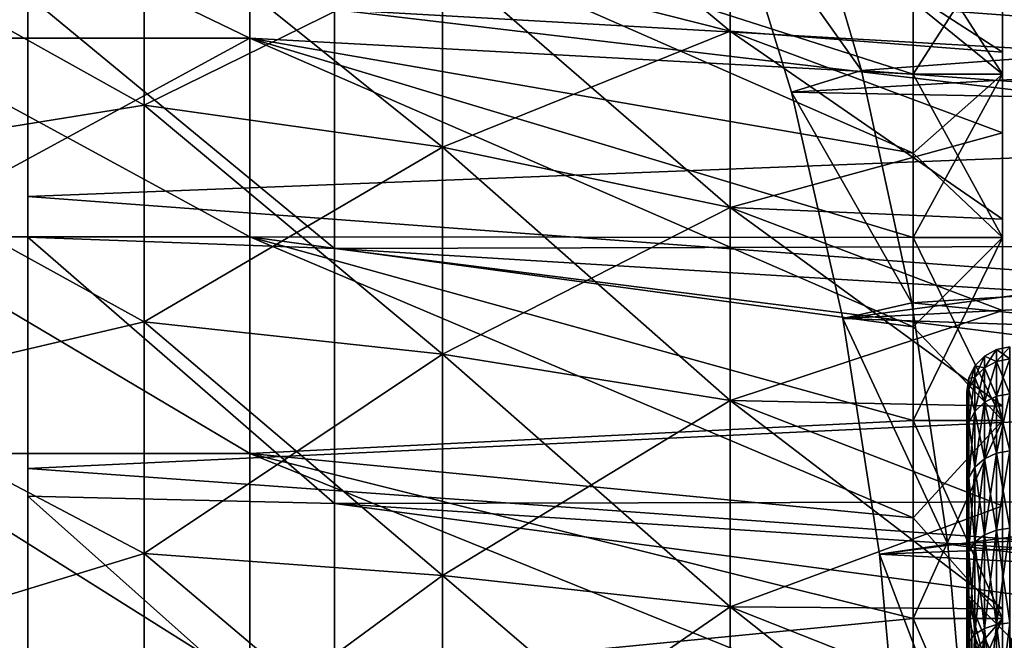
# Model space of a CAD drawing. Header units: millimetres. Extents: x -223 to 138, y -45 to 391.
# Tile 332 of 364: x 108.01 to 119.02, y 4.49 to 11.43. Entities that reach past the tile are written whole.
import ezdxf

# ---------------------------------------------------------------- set-up
doc = ezdxf.new("R2010")
doc.units = ezdxf.units.MM
doc.header["$LTSCALE"] = 65.185185
for name, color, linetype in [('224', 7, 'CONTINUOUS'), ('225', 7, 'CONTINUOUS'), ('226', 7, 'CONTINUOUS'), ('227', 7, 'CONTINUOUS'), ('228', 7, 'CONTINUOUS'), ('229', 7, 'CONTINUOUS'), ('230', 7, 'CONTINUOUS'), ('231', 7, 'CONTINUOUS'), ('232', 7, 'CONTINUOUS'), ('453', 7, 'CONTINUOUS'), ('455', 7, 'CONTINUOUS'), ('458', 7, 'CONTINUOUS'), ('459', 7, 'CONTINUOUS'), ('460', 7, 'CONTINUOUS'), ('461', 7, 'CONTINUOUS'), ('464', 7, 'CONTINUOUS'), ('470', 7, 'CONTINUOUS'), ('477', 7, 'CONTINUOUS'), ('479', 7, 'CONTINUOUS'), ('496', 7, 'CONTINUOUS'), ('497', 7, 'CONTINUOUS'), ('499', 7, 'CONTINUOUS'), ('500', 7, 'CONTINUOUS'), ('502', 7, 'CONTINUOUS')]:
    doc.layers.add(name, color=color, linetype=linetype)

msp = doc.modelspace()

# ---------------------------------------------------------------- linework, layer by layer
at = {"layer": '224', "color": 7, "linetype": 'CONTINUOUS', "true_color": 0xaaaaaa}
for points in [[(115.953, 13.04, 11.299), (112.739, 12.116, 13.982), (115.953, 11.299, 13.04), (115.953, 13.04, 11.299)], [(115.953, 13.04, 11.299), (115.953, 11.299, 13.04), (119, 11.066, 11.066), (115.953, 13.04, 11.299)], [(119, 11.9, 10.164), (115.953, 13.04, 11.299), (119, 11.066, 11.066), (119, 11.9, 10.164)], [(109.403, 12.685, 14.639), (106, 12.376, 15.519), (109.403, 10.472, 16.295), (109.403, 12.685, 14.639)], [(109.403, 12.685, 14.639), (109.403, 10.472, 16.295), (112.739, 12.116, 13.982), (109.403, 12.685, 14.639)], [(106, 12.376, 15.519), (106, 9.925, 17.191), (109.403, 10.472, 16.295), (106, 12.376, 15.519)], [(112.739, 12.116, 13.982), (109.403, 10.472, 16.295), (112.739, 10.002, 15.564), (112.739, 12.116, 13.982)], [(112.739, 12.116, 13.982), (112.739, 10.002, 15.564), (115.953, 11.299, 13.04), (112.739, 12.116, 13.982)], [(115.953, 11.299, 13.04), (112.739, 10.002, 15.564), (115.953, 9.329, 14.516), (115.953, 11.299, 13.04)], [(115.953, 11.299, 13.04), (115.953, 9.329, 14.516), (119, 10.164, 11.9), (115.953, 11.299, 13.04)], [(119, 11.066, 11.066), (115.953, 11.299, 13.04), (119, 10.164, 11.9), (119, 11.066, 11.066)], [(109.403, 10.472, 16.295), (106, 9.925, 17.191), (109.403, 8.047, 17.62), (109.403, 10.472, 16.295)], [(109.403, 10.472, 16.295), (109.403, 8.047, 17.62), (112.739, 10.002, 15.564), (109.403, 10.472, 16.295)], [(119, 10.164, 11.9), (115.953, 9.329, 14.516), (119, 9.199, 12.661), (119, 10.164, 11.9)], [(106, 9.925, 17.191), (106, 7.252, 18.478), (109.403, 8.047, 17.62), (106, 9.925, 17.191)], [(112.739, 10.002, 15.564), (109.403, 8.047, 17.62), (112.739, 7.686, 16.829), (112.739, 10.002, 15.564)], [(112.739, 10.002, 15.564), (112.739, 7.686, 16.829), (115.953, 9.329, 14.516), (112.739, 10.002, 15.564)], [(115.953, 9.329, 14.516), (112.739, 7.686, 16.829), (115.953, 7.168, 15.696), (115.953, 9.329, 14.516)], [(115.953, 9.329, 14.516), (115.953, 7.168, 15.696), (119, 8.177, 13.344), (115.953, 9.329, 14.516)], [(119, 9.199, 12.661), (115.953, 9.329, 14.516), (119, 8.177, 13.344), (119, 9.199, 12.661)], [(119, 8.177, 13.344), (115.953, 7.168, 15.696), (119, 7.105, 13.944), (119, 8.177, 13.344)], [(109.403, 8.047, 17.62), (106, 7.252, 18.478), (109.403, 5.457, 18.585), (109.403, 8.047, 17.62)], [(109.403, 8.047, 17.62), (109.403, 5.457, 18.585), (112.739, 7.686, 16.829), (109.403, 8.047, 17.62)], [(112.739, 7.686, 16.829), (109.403, 5.457, 18.585), (112.739, 5.212, 17.751), (112.739, 7.686, 16.829)], [(112.739, 7.686, 16.829), (112.739, 5.212, 17.751), (115.953, 7.168, 15.696), (112.739, 7.686, 16.829)], [(106, 7.252, 18.478), (106, 4.417, 19.352), (109.403, 5.457, 18.585), (106, 7.252, 18.478)], [(115.953, 7.168, 15.696), (112.739, 5.212, 17.751), (115.953, 4.861, 16.556), (115.953, 7.168, 15.696)], [(115.953, 7.168, 15.696), (115.953, 4.861, 16.556), (119, 5.989, 14.459), (115.953, 7.168, 15.696)], [(119, 7.105, 13.944), (115.953, 7.168, 15.696), (119, 5.989, 14.459), (119, 7.105, 13.944)], [(119, 5.989, 14.459), (115.953, 4.861, 16.556), (119, 4.836, 14.884), (119, 5.989, 14.459)], [(109.403, 5.457, 18.585), (106, 4.417, 19.352), (109.403, 2.757, 19.173), (109.403, 5.457, 18.585)], [(109.403, 5.457, 18.585), (109.403, 2.757, 19.173), (112.739, 5.212, 17.751), (109.403, 5.457, 18.585)], [(112.739, 5.212, 17.751), (109.403, 2.757, 19.173), (112.739, 2.633, 18.313), (112.739, 5.212, 17.751)], [(112.739, 5.212, 17.751), (112.739, 2.633, 18.313), (115.953, 4.861, 16.556), (112.739, 5.212, 17.751)], [(115.953, 4.861, 16.556), (112.739, 2.633, 18.313), (115.953, 2.456, 17.079), (115.953, 4.861, 16.556)], [(115.953, 4.861, 16.556), (115.953, 2.456, 17.079), (119, 3.654, 15.218), (115.953, 4.861, 16.556)], [(119, 4.836, 14.884), (115.953, 4.861, 16.556), (119, 3.654, 15.218), (119, 4.836, 14.884)]]:
    msp.add_3dface(points, dxfattribs=at)
at = {"layer": '225', "color": 7, "linetype": 'CONTINUOUS', "true_color": 0xaaaaaa}
for points in [[(119, 11.9, -10.164), (119, 12.661, -9.199), (119, 10.819, -10.819), (119, 11.9, -10.164)], [(119, 10.819, -10.819), (119, 12.661, -9.199), (119, 12.378, -8.993), (119, 10.819, -10.819)], [(119, 12.378, 8.993), (119, 11.9, 10.164), (119, 10.819, 10.819), (119, 12.378, 8.993)], [(119, 11.9, 10.164), (119, 11.066, 11.066), (119, 10.819, 10.819), (119, 11.9, 10.164)], [(119, 11.066, -11.066), (119, 11.9, -10.164), (119, 10.819, -10.819), (119, 11.066, -11.066)], [(119, 11.066, 11.066), (119, 10.164, 11.9), (119, 10.819, 10.819), (119, 11.066, 11.066)], [(119, 10.164, -11.9), (119, 11.066, -11.066), (119, 8.993, -12.378), (119, 10.164, -11.9)], [(119, 8.993, -12.378), (119, 11.066, -11.066), (119, 10.819, -10.819), (119, 8.993, -12.378)], [(119, 10.819, 10.819), (119, 10.164, 11.9), (119, 8.993, 12.378), (119, 10.819, 10.819)], [(119, 10.164, 11.9), (119, 9.199, 12.661), (119, 8.993, 12.378), (119, 10.164, 11.9)], [(119, 9.199, -12.661), (119, 10.164, -11.9), (119, 8.993, -12.378), (119, 9.199, -12.661)], [(119, 9.199, 12.661), (119, 8.177, 13.344), (119, 8.993, 12.378), (119, 9.199, 12.661)], [(119, 8.177, -13.344), (119, 9.199, -12.661), (119, 6.946, -13.632), (119, 8.177, -13.344)], [(119, 6.946, -13.632), (119, 9.199, -12.661), (119, 8.993, -12.378), (119, 6.946, -13.632)], [(119, 8.993, 12.378), (119, 8.177, 13.344), (119, 6.946, 13.632), (119, 8.993, 12.378)], [(119, 8.177, 13.344), (119, 7.105, 13.944), (119, 6.946, 13.632), (119, 8.177, 13.344)], [(119, 7.105, -13.944), (119, 8.177, -13.344), (119, 6.946, -13.632), (119, 7.105, -13.944)], [(119, 7.105, 13.944), (119, 5.989, 14.459), (119, 6.946, 13.632), (119, 7.105, 13.944)], [(119, 5.989, -14.459), (119, 7.105, -13.944), (119, 4.728, -14.551), (119, 5.989, -14.459)], [(119, 4.728, -14.551), (119, 7.105, -13.944), (119, 6.946, -13.632), (119, 4.728, -14.551)], [(119, 6.946, 13.632), (119, 5.989, 14.459), (119, 4.728, 14.551), (119, 6.946, 13.632)], [(119, 5.989, 14.459), (119, 4.836, 14.884), (119, 4.728, 14.551), (119, 5.989, 14.459)], [(119, 4.836, -14.884), (119, 5.989, -14.459), (119, 4.728, -14.551), (119, 4.836, -14.884)], [(119, 4.836, 14.884), (119, 3.654, 15.218), (119, 2.393, 15.112), (119, 4.836, 14.884)], [(119, 4.728, 14.551), (119, 4.836, 14.884), (119, 2.393, 15.112), (119, 4.728, 14.551)], [(119, 3.654, -15.218), (119, 4.836, -14.884), (119, 2.393, -15.112), (119, 3.654, -15.218)], [(119, 2.393, -15.112), (119, 4.836, -14.884), (119, 4.728, -14.551), (119, 2.393, -15.112)]]:
    msp.add_3dface(points, dxfattribs=at)
at = {"layer": '226', "color": 7, "linetype": 'CONTINUOUS', "true_color": 0xaaaaaa}
for points in [[(119, 12.378, 8.993), (119, 10.819, 10.819), (118, 12.378, 8.993), (119, 12.378, 8.993)], [(118, 12.378, 8.993), (119, 10.819, 10.819), (118, 11.634, 9.936), (118, 12.378, 8.993)], [(118, 11.634, 9.936), (119, 10.819, 10.819), (118, 10.819, 10.819), (118, 11.634, 9.936)], [(119, 10.819, 10.819), (119, 8.993, 12.378), (118, 10.819, 10.819), (119, 10.819, 10.819)], [(118, 10.819, 10.819), (119, 8.993, 12.378), (118, 9.937, 11.634), (118, 10.819, 10.819)], [(118, 9.937, 11.634), (119, 8.993, 12.378), (118, 8.993, 12.378), (118, 9.937, 11.634)], [(119, 8.993, 12.378), (119, 6.946, 13.632), (118, 8.993, 12.378), (119, 8.993, 12.378)], [(118, 8.993, 12.378), (119, 6.946, 13.632), (118, 7.994, 13.045), (118, 8.993, 12.378)], [(118, 7.994, 13.045), (119, 6.946, 13.632), (118, 6.946, 13.632), (118, 7.994, 13.045)], [(119, 6.946, 13.632), (119, 4.728, 14.551), (118, 6.946, 13.632), (119, 6.946, 13.632)], [(118, 6.946, 13.632), (119, 4.728, 14.551), (118, 5.855, 14.135), (118, 6.946, 13.632)], [(118, 5.855, 14.135), (119, 4.728, 14.551), (118, 4.728, 14.551), (118, 5.855, 14.135)], [(119, 4.728, 14.551), (119, 2.393, 15.112), (118, 4.728, 14.551), (119, 4.728, 14.551)], [(118, 4.728, 14.551), (119, 2.393, 15.112), (118, 3.572, 14.877), (118, 4.728, 14.551)]]:
    msp.add_3dface(points, dxfattribs=at)
at = {"layer": '227', "color": 7, "linetype": 'CONTINUOUS', "true_color": 0xaaaaaa}
for points in [[(118, 11.634, 9.936), (118, 10.819, 10.819), (110.582, 13.195, 12.243), (118, 11.634, 9.936)], [(118, 10.819, 10.819), (118, 9.937, 11.634), (110.582, 13.195, 12.243), (118, 10.819, 10.819)], [(110.582, 13.195, 12.243), (118, 9.937, 11.634), (110.582, 11.223, 14.073), (110.582, 13.195, 12.243)], [(118, 9.937, 11.634), (118, 8.993, 12.378), (110.582, 11.223, 14.073), (118, 9.937, 11.634)], [(118, 8.993, 12.378), (118, 7.994, 13.045), (110.582, 11.223, 14.073), (118, 8.993, 12.378)], [(110.582, 11.223, 14.073), (118, 7.994, 13.045), (110.582, 9, 15.588), (110.582, 11.223, 14.073)], [(118, 7.994, 13.045), (118, 6.946, 13.632), (110.582, 9, 15.588), (118, 7.994, 13.045)], [(118, 6.946, 13.632), (118, 5.855, 14.135), (110.582, 9, 15.588), (118, 6.946, 13.632)], [(110.582, 9, 15.588), (118, 5.855, 14.135), (110.582, 6.576, 16.756), (110.582, 9, 15.588)], [(118, 5.855, 14.135), (118, 4.728, 14.551), (110.582, 6.576, 16.756), (118, 5.855, 14.135)], [(118, 4.728, 14.551), (118, 3.572, 14.877), (110.582, 6.576, 16.756), (118, 4.728, 14.551)], [(110.582, 6.576, 16.756), (118, 3.572, 14.877), (110.582, 4.005, 17.549), (110.582, 6.576, 16.756)]]:
    msp.add_3dface(points, dxfattribs=at)
at = {"layer": '228', "color": 7, "linetype": 'CONTINUOUS', "true_color": 0xaaaaaa}
for points in [[(110.582, 13.195, 12.243), (110.582, 11.223, 14.073), (106.5, 13.195, 12.243), (110.582, 13.195, 12.243)], [(106.5, 13.195, 12.243), (110.582, 11.223, 14.073), (106.5, 11.223, 14.073), (106.5, 13.195, 12.243)], [(110.582, 11.223, 14.073), (110.582, 9, 15.588), (106.5, 11.223, 14.073), (110.582, 11.223, 14.073)], [(106.5, 11.223, 14.073), (110.582, 9, 15.588), (106.5, 9, 15.589), (106.5, 11.223, 14.073)], [(110.582, 9, 15.588), (110.582, 6.576, 16.756), (106.5, 9, 15.589), (110.582, 9, 15.588)], [(106.5, 9, 15.589), (110.582, 6.576, 16.756), (106.5, 6.576, 16.756), (106.5, 9, 15.589)], [(110.582, 6.576, 16.756), (110.582, 4.005, 17.549), (106.5, 6.576, 16.756), (110.582, 6.576, 16.756)], [(106.5, 6.576, 16.756), (110.582, 4.005, 17.549), (106.5, 4.005, 17.549), (106.5, 6.576, 16.756)]]:
    msp.add_3dface(points, dxfattribs=at)
at = {"layer": '229', "color": 7, "linetype": 'CONTINUOUS', "true_color": 0xaaaaaa}
for points in [[(112.739, 12.116, -13.982), (112.739, 13.982, -12.116), (115.953, 11.299, -13.04), (112.739, 12.116, -13.982)], [(115.953, 11.299, -13.04), (112.739, 13.982, -12.116), (115.953, 13.04, -11.299), (115.953, 11.299, -13.04)], [(119, 11.9, -10.164), (119, 11.066, -11.066), (115.953, 13.04, -11.299), (119, 11.9, -10.164)], [(119, 11.066, -11.066), (115.953, 11.299, -13.04), (115.953, 13.04, -11.299), (119, 11.066, -11.066)], [(109.403, 10.472, -16.295), (106, 12.376, -15.519), (109.403, 12.685, -14.639), (109.403, 10.472, -16.295)], [(109.403, 10.472, -16.295), (109.403, 12.685, -14.639), (112.739, 10.002, -15.564), (109.403, 10.472, -16.295)], [(112.739, 10.002, -15.564), (109.403, 12.685, -14.639), (112.739, 12.116, -13.982), (112.739, 10.002, -15.564)], [(106, 9.925, -17.191), (106, 12.376, -15.519), (109.403, 10.472, -16.295), (106, 9.925, -17.191)], [(112.739, 10.002, -15.564), (112.739, 12.116, -13.982), (115.953, 9.329, -14.516), (112.739, 10.002, -15.564)], [(115.953, 9.329, -14.516), (112.739, 12.116, -13.982), (115.953, 11.299, -13.04), (115.953, 9.329, -14.516)], [(119, 11.066, -11.066), (119, 10.164, -11.9), (115.953, 11.299, -13.04), (119, 11.066, -11.066)], [(119, 10.164, -11.9), (119, 9.199, -12.661), (115.953, 11.299, -13.04), (119, 10.164, -11.9)], [(119, 9.199, -12.661), (115.953, 9.329, -14.516), (115.953, 11.299, -13.04), (119, 9.199, -12.661)], [(109.403, 8.047, -17.62), (106, 9.925, -17.191), (109.403, 10.472, -16.295), (109.403, 8.047, -17.62)], [(109.403, 8.047, -17.62), (109.403, 10.472, -16.295), (112.739, 7.686, -16.829), (109.403, 8.047, -17.62)], [(112.739, 7.686, -16.829), (109.403, 10.472, -16.295), (112.739, 10.002, -15.564), (112.739, 7.686, -16.829)], [(106, 7.252, -18.478), (106, 9.925, -17.191), (109.403, 8.047, -17.62), (106, 7.252, -18.478)], [(112.739, 7.686, -16.829), (112.739, 10.002, -15.564), (115.953, 7.168, -15.696), (112.739, 7.686, -16.829)], [(115.953, 7.168, -15.696), (112.739, 10.002, -15.564), (115.953, 9.329, -14.516), (115.953, 7.168, -15.696)], [(119, 9.199, -12.661), (119, 8.177, -13.344), (115.953, 9.329, -14.516), (119, 9.199, -12.661)], [(119, 8.177, -13.344), (119, 7.105, -13.944), (115.953, 9.329, -14.516), (119, 8.177, -13.344)], [(119, 7.105, -13.944), (115.953, 7.168, -15.696), (115.953, 9.329, -14.516), (119, 7.105, -13.944)], [(109.403, 5.457, -18.585), (106, 7.252, -18.478), (109.403, 8.047, -17.62), (109.403, 5.457, -18.585)], [(109.403, 5.457, -18.585), (109.403, 8.047, -17.62), (112.739, 5.212, -17.751), (109.403, 5.457, -18.585)], [(112.739, 5.212, -17.751), (109.403, 8.047, -17.62), (112.739, 7.686, -16.829), (112.739, 5.212, -17.751)], [(112.739, 5.212, -17.751), (112.739, 7.686, -16.829), (115.953, 4.861, -16.556), (112.739, 5.212, -17.751)], [(115.953, 4.861, -16.556), (112.739, 7.686, -16.829), (115.953, 7.168, -15.696), (115.953, 4.861, -16.556)], [(106, 4.417, -19.352), (106, 7.252, -18.478), (109.403, 5.457, -18.585), (106, 4.417, -19.352)], [(119, 7.105, -13.944), (119, 5.989, -14.459), (115.953, 7.168, -15.696), (119, 7.105, -13.944)], [(119, 5.989, -14.459), (119, 4.836, -14.884), (115.953, 7.168, -15.696), (119, 5.989, -14.459)], [(119, 4.836, -14.884), (115.953, 4.861, -16.556), (115.953, 7.168, -15.696), (119, 4.836, -14.884)], [(109.403, 2.757, -19.173), (106, 4.417, -19.352), (109.403, 5.457, -18.585), (109.403, 2.757, -19.173)], [(109.403, 2.757, -19.173), (109.403, 5.457, -18.585), (112.739, 2.633, -18.313), (109.403, 2.757, -19.173)], [(112.739, 2.633, -18.313), (109.403, 5.457, -18.585), (112.739, 5.212, -17.751), (112.739, 2.633, -18.313)], [(112.739, 2.633, -18.313), (112.739, 5.212, -17.751), (115.953, 2.456, -17.079), (112.739, 2.633, -18.313)], [(115.953, 2.456, -17.079), (112.739, 5.212, -17.751), (115.953, 4.861, -16.556), (115.953, 2.456, -17.079)], [(119, 4.836, -14.884), (119, 3.654, -15.218), (115.953, 4.861, -16.556), (119, 4.836, -14.884)], [(119, 3.654, -15.218), (119, 2.448, -15.457), (115.953, 4.861, -16.556), (119, 3.654, -15.218)], [(119, 2.448, -15.457), (115.953, 2.456, -17.079), (115.953, 4.861, -16.556), (119, 2.448, -15.457)]]:
    msp.add_3dface(points, dxfattribs=at)
at = {"layer": '230', "color": 7, "linetype": 'CONTINUOUS', "true_color": 0xaaaaaa}
for points in [[(119, 10.819, -10.819), (119, 12.378, -8.993), (118, 10.819, -10.819), (119, 10.819, -10.819)], [(118, 10.819, -10.819), (119, 12.378, -8.993), (118, 11.634, -9.936), (118, 10.819, -10.819)], [(119, 8.993, -12.378), (119, 10.819, -10.819), (118, 8.993, -12.378), (119, 8.993, -12.378)], [(118, 8.993, -12.378), (119, 10.819, -10.819), (118, 9.937, -11.634), (118, 8.993, -12.378)], [(118, 9.937, -11.634), (119, 10.819, -10.819), (118, 10.819, -10.819), (118, 9.937, -11.634)], [(119, 6.946, -13.632), (119, 8.993, -12.378), (118, 6.946, -13.632), (119, 6.946, -13.632)], [(118, 6.946, -13.632), (119, 8.993, -12.378), (118, 7.994, -13.045), (118, 6.946, -13.632)], [(118, 7.994, -13.045), (119, 8.993, -12.378), (118, 8.993, -12.378), (118, 7.994, -13.045)], [(119, 4.728, -14.551), (119, 6.946, -13.632), (118, 4.728, -14.551), (119, 4.728, -14.551)], [(118, 4.728, -14.551), (119, 6.946, -13.632), (118, 5.855, -14.135), (118, 4.728, -14.551)], [(118, 5.855, -14.135), (119, 6.946, -13.632), (118, 6.946, -13.632), (118, 5.855, -14.135)], [(119, 2.393, -15.112), (119, 4.728, -14.551), (118, 2.393, -15.112), (119, 2.393, -15.112)], [(118, 2.393, -15.112), (119, 4.728, -14.551), (118, 3.572, -14.877), (118, 2.393, -15.112)], [(118, 3.572, -14.877), (119, 4.728, -14.551), (118, 4.728, -14.551), (118, 3.572, -14.877)]]:
    msp.add_3dface(points, dxfattribs=at)
at = {"layer": '231', "color": 7, "linetype": 'CONTINUOUS', "true_color": 0xaaaaaa}
for points in [[(118, 10.819, -10.819), (118, 11.634, -9.936), (110.582, 13.195, -12.243), (118, 10.819, -10.819)], [(110.582, 11.223, -14.073), (118, 10.819, -10.819), (110.582, 13.195, -12.243), (110.582, 11.223, -14.073)], [(118, 8.993, -12.378), (118, 9.937, -11.634), (110.582, 11.223, -14.073), (118, 8.993, -12.378)], [(110.582, 9, -15.588), (118, 8.993, -12.378), (110.582, 11.223, -14.073), (110.582, 9, -15.588)], [(118, 9.937, -11.634), (118, 10.819, -10.819), (110.582, 11.223, -14.073), (118, 9.937, -11.634)], [(118, 6.946, -13.632), (118, 7.994, -13.045), (110.582, 9, -15.588), (118, 6.946, -13.632)], [(110.582, 6.576, -16.756), (118, 6.946, -13.632), (110.582, 9, -15.588), (110.582, 6.576, -16.756)], [(118, 7.994, -13.045), (118, 8.993, -12.378), (110.582, 9, -15.588), (118, 7.994, -13.045)], [(118, 5.855, -14.135), (118, 6.946, -13.632), (110.582, 6.576, -16.756), (118, 5.855, -14.135)], [(118, 4.728, -14.551), (118, 5.855, -14.135), (110.582, 6.576, -16.756), (118, 4.728, -14.551)], [(110.582, 4.005, -17.549), (118, 4.728, -14.551), (110.582, 6.576, -16.756), (110.582, 4.005, -17.549)], [(118, 3.572, -14.877), (118, 4.728, -14.551), (110.582, 4.005, -17.549), (118, 3.572, -14.877)]]:
    msp.add_3dface(points, dxfattribs=at)
at = {"layer": '232', "color": 7, "linetype": 'CONTINUOUS', "true_color": 0xaaaaaa}
for points in [[(110.582, 11.223, -14.073), (110.582, 13.195, -12.243), (106.5, 11.223, -14.073), (110.582, 11.223, -14.073)], [(106.5, 11.223, -14.073), (110.582, 13.195, -12.243), (106.5, 13.195, -12.243), (106.5, 11.223, -14.073)], [(110.582, 9, -15.588), (110.582, 11.223, -14.073), (106.5, 9, -15.589), (110.582, 9, -15.588)], [(106.5, 9, -15.589), (110.582, 11.223, -14.073), (106.5, 11.223, -14.073), (106.5, 9, -15.589)], [(110.582, 6.576, -16.756), (110.582, 9, -15.588), (106.5, 9, -15.589), (110.582, 6.576, -16.756)], [(106.5, 6.576, -16.756), (110.582, 6.576, -16.756), (106.5, 9, -15.589), (106.5, 6.576, -16.756)], [(110.582, 4.005, -17.549), (110.582, 6.576, -16.756), (106.5, 6.576, -16.756), (110.582, 4.005, -17.549)], [(106.5, 4.005, -17.549), (110.582, 4.005, -17.549), (106.5, 6.576, -16.756), (106.5, 4.005, -17.549)]]:
    msp.add_3dface(points, dxfattribs=at)
at = {"layer": '453', "color": 7, "linetype": 'CONTINUOUS', "true_color": 0xaaaaaa}
for points in [[(133.1, 10.429, 20.219), (133.1, 13.075, 18.617), (108.1, 12.3, 19.139), (133.1, 10.429, 20.219)], [(108.1, 9.451, 20.694), (133.1, 10.429, 20.219), (108.1, 12.3, 19.139), (108.1, 9.451, 20.694)], [(133.1, 7.59, 21.447), (133.1, 10.429, 20.219), (108.1, 9.451, 20.694), (133.1, 7.59, 21.447)], [(108.1, 6.409, 21.828), (133.1, 7.59, 21.447), (108.1, 9.451, 20.694), (108.1, 6.409, 21.828)], [(133.1, 4.611, 22.278), (133.1, 7.59, 21.447), (108.1, 6.409, 21.828), (133.1, 4.611, 22.278)], [(108.1, 3.238, 22.518), (133.1, 4.611, 22.278), (108.1, 6.409, 21.828), (108.1, 3.238, 22.518)], [(133.1, 1.546, 22.697), (133.1, 4.611, 22.278), (108.1, 3.238, 22.518), (133.1, 1.546, 22.697)]]:
    msp.add_3dface(points, dxfattribs=at)
at = {"layer": '455', "color": 7, "linetype": 'CONTINUOUS', "true_color": 0xaaaaaa}
for points in [[(118.6, 7.145, 1.325), (118.6, 7.267, 0), (118.6, 5, 5), (118.6, 7.145, 1.325)], [(118.6, 7.267, 0), (118.6, 7.145, -1.325), (118.6, 5, 5), (118.6, 7.267, 0)], [(118.6, 6.993, 1.978), (118.6, 7.145, 1.325), (118.6, 5, 5), (118.6, 6.993, 1.978)], [(118.6, 7.145, -1.325), (118.6, 6.993, -1.978), (118.6, 5, 5), (118.6, 7.145, -1.325)], [(118.6, 6.78, 2.617), (118.6, 6.993, 1.978), (118.6, 5, 5), (118.6, 6.78, 2.617)], [(118.6, 6.993, -1.978), (118.6, 6.78, -2.617), (118.6, 5, 5), (118.6, 6.993, -1.978)], [(118.6, 6.509, 3.232), (118.6, 6.78, 2.617), (118.6, 5, 5), (118.6, 6.509, 3.232)], [(118.6, 6.78, -2.617), (118.6, 6.509, -3.232), (118.6, 5, 5), (118.6, 6.78, -2.617)], [(118.6, 6.183, 3.819), (118.6, 6.509, 3.232), (118.6, 5, 5), (118.6, 6.183, 3.819)], [(118.6, 6.509, -3.232), (118.6, 6.183, -3.819), (118.6, 5, 5), (118.6, 6.509, -3.232)], [(118.6, 5.375, 4.891), (118.6, 6.183, 3.819), (118.6, 5, 5), (118.6, 5.375, 4.891)], [(118.6, 6.183, -3.819), (118.6, 5.375, -4.891), (118.6, 5, -4.5), (118.6, 6.183, -3.819)], [(118.6, 5, 5), (118.6, 6.183, -3.819), (118.6, 5, -4.5), (118.6, 5, 5)], [(118.6, 4.9, 5.367), (118.6, 5.375, 4.891), (118.6, 5, 5), (118.6, 4.9, 5.367)], [(118.6, 5.375, -4.891), (118.6, 4.9, -5.367), (118.6, 5, -5), (118.6, 5.375, -4.891)], [(118.6, 5, -4.5), (118.6, 5.375, -4.891), (118.6, 5, -5), (118.6, 5, -4.5)], [(118.6, -4.9, 5.367), (118.6, 4.9, 5.367), (118.6, 5, 5), (118.6, -4.9, 5.367)], [(118.6, -5, 5), (118.6, -4.9, 5.367), (118.6, 5, 5), (118.6, -5, 5)], [(118.6, 5, -5), (118.6, 4.9, -5.367), (118.6, -5, -5), (118.6, 5, -5)], [(118.6, 4.383, 5.796), (118.6, 4.9, 5.367), (118.6, -4.383, 5.796), (118.6, 4.383, 5.796)], [(118.6, -4.383, 5.796), (118.6, 4.9, 5.367), (118.6, -4.9, 5.367), (118.6, -4.383, 5.796)], [(118.6, 4.383, -5.796), (118.6, -4.9, -5.367), (118.6, 4.9, -5.367), (118.6, 4.383, -5.796)], [(118.6, 4.9, -5.367), (118.6, -4.9, -5.367), (118.6, -5, -5), (118.6, 4.9, -5.367)]]:
    msp.add_3dface(points, dxfattribs=at)
at = {"layer": '458', "color": 7, "linetype": 'CONTINUOUS', "true_color": 0xaaaaaa}
for points in [[(133.617, 11.592, 17.003), (133.617, 10.289, 17.822), (111.529, 11.543, 17.961), (133.617, 11.592, 17.003)], [(133.617, 10.289, 17.822), (133.617, 8.929, 18.541), (111.529, 11.543, 17.961), (133.617, 10.289, 17.822)], [(111.529, 11.543, 17.961), (133.617, 8.929, 18.541), (111.529, 8.869, 19.421), (111.529, 11.543, 17.961)], [(133.617, 8.929, 18.541), (133.617, 7.518, 19.156), (111.529, 8.869, 19.421), (133.617, 8.929, 18.541)], [(133.617, 7.518, 19.156), (133.617, 6.066, 19.664), (111.529, 8.869, 19.421), (133.617, 7.518, 19.156)], [(111.529, 8.869, 19.421), (133.617, 6.066, 19.664), (111.529, 6.015, 20.485), (111.529, 8.869, 19.421)], [(133.617, 6.066, 19.664), (133.617, 4.579, 20.063), (111.529, 6.015, 20.485), (133.617, 6.066, 19.664)], [(133.617, 4.579, 20.063), (133.617, 3.067, 20.349), (111.529, 6.015, 20.485), (133.617, 4.579, 20.063)], [(111.529, 6.015, 20.485), (133.617, 3.067, 20.349), (111.529, 3.038, 21.133), (111.529, 6.015, 20.485)]]:
    msp.add_3dface(points, dxfattribs=at)
at = {"layer": '459', "color": 7, "linetype": 'CONTINUOUS', "true_color": 0xaaaaaa}
for points in [[(111.529, 11.543, 17.961), (111.529, 8.869, 19.421), (108.1, 11.705, 18.213), (111.529, 11.543, 17.961)], [(108.1, 11.705, 18.213), (111.529, 8.869, 19.421), (108.1, 8.994, 19.694), (108.1, 11.705, 18.213)], [(111.529, 8.869, 19.421), (111.529, 6.015, 20.485), (108.1, 8.994, 19.694), (111.529, 8.869, 19.421)], [(108.1, 8.994, 19.694), (111.529, 6.015, 20.485), (108.1, 6.099, 20.773), (108.1, 8.994, 19.694)], [(111.529, 6.015, 20.485), (111.529, 3.038, 21.133), (108.1, 6.099, 20.773), (111.529, 6.015, 20.485)], [(108.1, 6.099, 20.773), (111.529, 3.038, 21.133), (108.1, 3.081, 21.43), (108.1, 6.099, 20.773)]]:
    msp.add_3dface(points, dxfattribs=at)
at = {"layer": '460', "color": 7, "linetype": 'CONTINUOUS', "true_color": 0xaaaaaa}
for points in [[(108.1, 9.451, 20.694), (108.1, 12.3, 19.139), (108.1, 11.705, 18.213), (108.1, 9.451, 20.694)], [(108.1, 9.451, 20.694), (108.1, 11.705, 18.213), (108.1, 8.994, 19.694), (108.1, 9.451, 20.694)], [(108.1, 6.409, 21.828), (108.1, 9.451, 20.694), (108.1, 8.994, 19.694), (108.1, 6.409, 21.828)], [(108.1, 6.409, 21.828), (108.1, 8.994, 19.694), (108.1, 6.099, 20.773), (108.1, 6.409, 21.828)], [(108.1, 3.238, 22.518), (108.1, 6.409, 21.828), (108.1, 6.099, 20.773), (108.1, 3.238, 22.518)], [(108.1, 3.238, 22.518), (108.1, 6.099, 20.773), (108.1, 3.081, 21.43), (108.1, 3.238, 22.518)]]:
    msp.add_3dface(points, dxfattribs=at)
at = {"layer": '461', "color": 7, "linetype": 'CONTINUOUS', "true_color": 0xaaaaaa}
for points in [[(117.422, 10.861, -19.99), (116.7, 13.319, -18.443), (136.622, 12.3, -19.139), (117.422, 10.861, -19.99)], [(136.622, 9.451, -20.694), (117.422, 10.861, -19.99), (136.622, 12.3, -19.139), (136.622, 9.451, -20.694)], [(117.984, 8.262, -21.197), (117.422, 10.861, -19.99), (136.622, 9.451, -20.694), (117.984, 8.262, -21.197)], [(136.622, 6.409, -21.828), (117.984, 8.262, -21.197), (136.622, 9.451, -20.694), (136.622, 6.409, -21.828)], [(118.387, 5.562, -22.06), (117.984, 8.262, -21.197), (136.622, 6.409, -21.828), (118.387, 5.562, -22.06)], [(136.622, 3.238, -22.518), (118.387, 5.562, -22.06), (136.622, 6.409, -21.828), (136.622, 3.238, -22.518)], [(118.628, 2.797, -22.577), (118.387, 5.562, -22.06), (136.622, 3.238, -22.518), (118.628, 2.797, -22.577)]]:
    msp.add_3dface(points, dxfattribs=at)
at = {"layer": '464', "color": 7, "linetype": 'CONTINUOUS', "true_color": 0xaaaaaa}
for points in [[(116.641, 10.619, -18.316), (133.617, 11.592, -17.003), (115.907, 13, -16.743), (116.641, 10.619, -18.316)], [(133.617, 10.289, -17.822), (133.617, 11.592, -17.003), (116.641, 10.619, -18.316), (133.617, 10.289, -17.822)], [(117.214, 8.087, -19.544), (133.617, 10.289, -17.822), (116.641, 10.619, -18.316), (117.214, 8.087, -19.544)], [(133.617, 8.929, -18.541), (133.617, 10.289, -17.822), (117.214, 8.087, -19.544), (133.617, 8.929, -18.541)], [(133.617, 7.518, -19.156), (133.617, 8.929, -18.541), (117.214, 8.087, -19.544), (133.617, 7.518, -19.156)], [(117.623, 5.449, -20.423), (133.617, 7.518, -19.156), (117.214, 8.087, -19.544), (117.623, 5.449, -20.423)], [(133.617, 6.066, -19.664), (133.617, 7.518, -19.156), (117.623, 5.449, -20.423), (133.617, 6.066, -19.664)], [(133.617, 4.579, -20.063), (133.617, 6.066, -19.664), (117.623, 5.449, -20.423), (133.617, 4.579, -20.063)], [(117.869, 2.741, -20.95), (133.617, 4.579, -20.063), (117.623, 5.449, -20.423), (117.869, 2.741, -20.95)], [(133.617, 3.067, -20.349), (133.617, 4.579, -20.063), (117.869, 2.741, -20.95), (133.617, 3.067, -20.349)]]:
    msp.add_3dface(points, dxfattribs=at)
at = {"layer": '470', "color": 7, "linetype": 'CONTINUOUS', "true_color": 0xaaaaaa}
for points in [[(116.7, 13.319, -18.443), (117.422, 10.861, -19.99), (115.907, 13, -16.743), (116.7, 13.319, -18.443)], [(117.422, 10.861, -19.99), (116.641, 10.619, -18.316), (115.907, 13, -16.743), (117.422, 10.861, -19.99)], [(117.422, 10.861, -19.99), (117.984, 8.262, -21.197), (116.641, 10.619, -18.316), (117.422, 10.861, -19.99)], [(117.984, 8.262, -21.197), (117.214, 8.087, -19.544), (116.641, 10.619, -18.316), (117.984, 8.262, -21.197)], [(117.984, 8.262, -21.197), (118.387, 5.562, -22.06), (117.214, 8.087, -19.544), (117.984, 8.262, -21.197)], [(118.387, 5.562, -22.06), (117.623, 5.449, -20.423), (117.214, 8.087, -19.544), (118.387, 5.562, -22.06)], [(118.387, 5.562, -22.06), (118.628, 2.797, -22.577), (117.623, 5.449, -20.423), (118.387, 5.562, -22.06)], [(118.628, 2.797, -22.577), (117.869, 2.741, -20.95), (117.623, 5.449, -20.423), (118.628, 2.797, -22.577)]]:
    msp.add_3dface(points, dxfattribs=at)
at = {"layer": '477', "color": 7, "linetype": 'CONTINUOUS', "true_color": 0xaaaaaa}
for points in [[(119.1, 4.5, -4.5), (118.6, 5, -4.5), (119.039, 3.939, -4.5), (119.1, 4.5, -4.5)], [(119.039, 3.939, -4.5), (118.6, 5, -4.5), (118.801, 4.25, -4.5), (119.039, 3.939, -4.5)], [(118.801, 4.25, -4.5), (118.6, 5, -4.5), (118.651, 4.612, -4.5), (118.801, 4.25, -4.5)]]:
    msp.add_3dface(points, dxfattribs=at)
at = {"layer": '479', "color": 7, "linetype": 'CONTINUOUS', "true_color": 0xaaaaaa}
for points in [[(118.6, 5, -5), (118.6, -5, -5), (118.651, -4.612, -5), (118.6, 5, -5)], [(118.651, 4.612, -5), (118.6, 5, -5), (118.651, -4.612, -5), (118.651, 4.612, -5)], [(118.801, 4.25, -5), (118.651, 4.612, -5), (118.801, -4.25, -5), (118.801, 4.25, -5)], [(118.801, -4.25, -5), (118.651, 4.612, -5), (118.651, -4.612, -5), (118.801, -4.25, -5)]]:
    msp.add_3dface(points, dxfattribs=at)
at = {"layer": '496', "color": 7, "linetype": 'CONTINUOUS', "true_color": 0xaaaaaa}
for points in [[(118.932, 7.738, 0), (118.932, 7.606, -1.422), (118.798, 7.665, 0), (118.932, 7.738, 0)], [(119.083, 7.767, 0), (119.083, 7.635, -1.427), (118.932, 7.738, 0), (119.083, 7.767, 0)], [(118.932, 7.738, 0), (119.083, 7.635, -1.427), (118.932, 7.606, -1.422), (118.932, 7.738, 0)], [(118.798, 7.665, 0), (118.798, 7.535, -1.409), (118.691, 7.555, 0), (118.798, 7.665, 0)], [(118.798, 7.665, 0), (118.932, 7.606, -1.422), (118.798, 7.535, -1.409), (118.798, 7.665, 0)], [(118.932, 7.606, -1.422), (118.932, 7.216, -2.795), (118.798, 7.535, -1.409), (118.932, 7.606, -1.422)], [(119.083, 7.635, -1.427), (119.083, 7.242, -2.806), (118.932, 7.606, -1.422), (119.083, 7.635, -1.427)], [(118.932, 7.606, -1.422), (119.083, 7.242, -2.806), (118.932, 7.216, -2.795), (118.932, 7.606, -1.422)], [(118.691, 7.555, 0), (118.691, 7.426, -1.388), (118.623, 7.418, 0), (118.691, 7.555, 0)], [(118.691, 7.555, 0), (118.798, 7.535, -1.409), (118.691, 7.426, -1.388), (118.691, 7.555, 0)], [(118.798, 7.535, -1.409), (118.798, 7.148, -2.769), (118.691, 7.426, -1.388), (118.798, 7.535, -1.409)], [(118.798, 7.535, -1.409), (118.932, 7.216, -2.795), (118.798, 7.148, -2.769), (118.798, 7.535, -1.409)], [(118.6, 7.267, 0), (118.623, 7.418, 0), (118.623, 7.292, -1.363), (118.6, 7.267, 0)], [(118.691, 7.426, -1.388), (118.691, 7.045, -2.729), (118.623, 7.292, -1.363), (118.691, 7.426, -1.388)], [(118.623, 7.418, 0), (118.691, 7.426, -1.388), (118.623, 7.292, -1.363), (118.623, 7.418, 0)], [(118.691, 7.426, -1.388), (118.798, 7.148, -2.769), (118.691, 7.045, -2.729), (118.691, 7.426, -1.388)], [(118.6, 7.145, -1.325), (118.6, 7.267, 0), (118.623, 7.292, -1.363), (118.6, 7.145, -1.325)], [(118.6, 6.993, -1.978), (118.6, 7.145, -1.325), (118.623, 7.292, -1.363), (118.6, 6.993, -1.978)], [(118.6, 6.993, -1.978), (118.623, 7.292, -1.363), (118.623, 6.917, -2.68), (118.6, 6.993, -1.978)], [(118.623, 7.292, -1.363), (118.691, 7.045, -2.729), (118.623, 6.917, -2.68), (118.623, 7.292, -1.363)], [(118.932, 7.216, -2.795), (118.932, 6.579, -4.074), (118.798, 7.148, -2.769), (118.932, 7.216, -2.795)], [(119.083, 7.242, -2.806), (119.083, 6.604, -4.089), (118.932, 7.216, -2.795), (119.083, 7.242, -2.806)], [(118.932, 7.216, -2.795), (119.083, 6.604, -4.089), (118.932, 6.579, -4.074), (118.932, 7.216, -2.795)], [(118.798, 7.148, -2.769), (118.798, 6.517, -4.035), (118.691, 7.045, -2.729), (118.798, 7.148, -2.769)], [(118.798, 7.148, -2.769), (118.932, 6.579, -4.074), (118.798, 6.517, -4.035), (118.798, 7.148, -2.769)], [(118.6, 6.78, -2.617), (118.6, 6.993, -1.978), (118.623, 6.917, -2.68), (118.6, 6.78, -2.617)], [(118.691, 7.045, -2.729), (118.691, 6.423, -3.977), (118.623, 6.917, -2.68), (118.691, 7.045, -2.729)], [(118.691, 7.045, -2.729), (118.798, 6.517, -4.035), (118.691, 6.423, -3.977), (118.691, 7.045, -2.729)], [(118.6, 6.509, -3.232), (118.6, 6.78, -2.617), (118.623, 6.917, -2.68), (118.6, 6.509, -3.232)], [(118.6, 6.509, -3.232), (118.623, 6.917, -2.68), (118.623, 6.307, -3.905), (118.6, 6.509, -3.232)], [(118.623, 6.917, -2.68), (118.691, 6.423, -3.977), (118.623, 6.307, -3.905), (118.623, 6.917, -2.68)], [(118.6, 6.183, -3.819), (118.6, 6.509, -3.232), (118.623, 6.307, -3.905), (118.6, 6.183, -3.819)], [(118.798, 6.517, -4.035), (118.798, 5.665, -5.164), (118.691, 6.423, -3.977), (118.798, 6.517, -4.035)], [(118.932, 6.579, -4.074), (118.932, 5.719, -5.213), (118.798, 6.517, -4.035), (118.932, 6.579, -4.074)], [(118.798, 6.517, -4.035), (118.932, 5.719, -5.213), (118.798, 5.665, -5.164), (118.798, 6.517, -4.035)], [(119.083, 6.604, -4.089), (119.083, 5.74, -5.232), (118.932, 6.579, -4.074), (119.083, 6.604, -4.089)], [(118.932, 6.579, -4.074), (119.083, 5.74, -5.232), (118.932, 5.719, -5.213), (118.932, 6.579, -4.074)], [(118.691, 6.423, -3.977), (118.691, 5.583, -5.09), (118.623, 6.307, -3.905), (118.691, 6.423, -3.977)], [(118.691, 6.423, -3.977), (118.798, 5.665, -5.164), (118.691, 5.583, -5.09), (118.691, 6.423, -3.977)], [(118.6, 5.375, -4.891), (118.6, 6.183, -3.819), (118.623, 6.307, -3.905), (118.6, 5.375, -4.891)], [(118.6, 5.375, -4.891), (118.623, 6.307, -3.905), (118.623, 5.482, -4.997), (118.6, 5.375, -4.891)], [(118.623, 6.307, -3.905), (118.691, 5.583, -5.09), (118.623, 5.482, -4.997), (118.623, 6.307, -3.905)], [(119.083, 5.74, -5.232), (119.083, 4.681, -6.198), (118.932, 5.719, -5.213), (119.083, 5.74, -5.232)], [(118.798, 5.665, -5.164), (118.798, 4.619, -6.117), (118.691, 5.583, -5.09), (118.798, 5.665, -5.164)], [(118.932, 5.719, -5.213), (118.932, 4.663, -6.175), (118.798, 5.665, -5.164), (118.932, 5.719, -5.213)], [(118.798, 5.665, -5.164), (118.932, 4.663, -6.175), (118.798, 4.619, -6.117), (118.798, 5.665, -5.164)], [(118.932, 5.719, -5.213), (119.083, 4.681, -6.198), (118.932, 4.663, -6.175), (118.932, 5.719, -5.213)], [(118.691, 5.583, -5.09), (118.691, 4.553, -6.029), (118.623, 5.482, -4.997), (118.691, 5.583, -5.09)], [(118.691, 5.583, -5.09), (118.798, 4.619, -6.117), (118.691, 4.553, -6.029), (118.691, 5.583, -5.09)], [(118.6, 4.9, -5.367), (118.6, 5.375, -4.891), (118.623, 5.482, -4.997), (118.6, 4.9, -5.367)], [(118.6, 4.9, -5.367), (118.623, 5.482, -4.997), (118.623, 4.47, -5.92), (118.6, 4.9, -5.367)], [(118.623, 5.482, -4.997), (118.691, 4.553, -6.029), (118.623, 4.47, -5.92), (118.623, 5.482, -4.997)], [(118.6, 4.383, -5.796), (118.6, 4.9, -5.367), (118.623, 4.47, -5.92), (118.6, 4.383, -5.796)], [(118.932, 4.663, -6.175), (118.932, 3.449, -6.927), (118.798, 4.619, -6.117), (118.932, 4.663, -6.175)], [(119.083, 4.681, -6.198), (119.083, 3.462, -6.953), (118.932, 4.663, -6.175), (119.083, 4.681, -6.198)], [(118.932, 4.663, -6.175), (119.083, 3.462, -6.953), (118.932, 3.449, -6.927), (118.932, 4.663, -6.175)], [(118.691, 4.553, -6.029), (118.691, 3.368, -6.763), (118.623, 4.47, -5.92), (118.691, 4.553, -6.029)], [(118.798, 4.619, -6.117), (118.798, 3.417, -6.862), (118.691, 4.553, -6.029), (118.798, 4.619, -6.117)], [(118.691, 4.553, -6.029), (118.798, 3.417, -6.862), (118.691, 3.368, -6.763), (118.691, 4.553, -6.029)], [(118.798, 4.619, -6.117), (118.932, 3.449, -6.927), (118.798, 3.417, -6.862), (118.798, 4.619, -6.117)]]:
    msp.add_3dface(points, dxfattribs=at)
at = {"layer": '497', "color": 7, "linetype": 'CONTINUOUS', "true_color": 0xaaaaaa}
for points in [[(118.932, 7.738, 0), (118.798, 7.665, 0), (118.798, 7.535, 1.409), (118.932, 7.738, 0)], [(118.932, 7.606, 1.422), (118.932, 7.738, 0), (118.798, 7.535, 1.409), (118.932, 7.606, 1.422)], [(119.083, 7.635, 1.427), (119.083, 7.767, 0), (118.932, 7.606, 1.422), (119.083, 7.635, 1.427)], [(119.083, 7.767, 0), (118.932, 7.738, 0), (118.932, 7.606, 1.422), (119.083, 7.767, 0)], [(118.798, 7.665, 0), (118.691, 7.555, 0), (118.691, 7.426, 1.388), (118.798, 7.665, 0)], [(118.798, 7.535, 1.409), (118.798, 7.665, 0), (118.691, 7.426, 1.388), (118.798, 7.535, 1.409)], [(118.932, 7.216, 2.795), (118.932, 7.606, 1.422), (118.798, 7.148, 2.769), (118.932, 7.216, 2.795)], [(118.798, 7.148, 2.769), (118.932, 7.606, 1.422), (118.798, 7.535, 1.409), (118.798, 7.148, 2.769)], [(119.083, 7.242, 2.806), (119.083, 7.635, 1.427), (118.932, 7.216, 2.795), (119.083, 7.242, 2.806)], [(118.932, 7.216, 2.795), (119.083, 7.635, 1.427), (118.932, 7.606, 1.422), (118.932, 7.216, 2.795)], [(118.691, 7.555, 0), (118.623, 7.418, 0), (118.623, 7.292, 1.363), (118.691, 7.555, 0)], [(118.691, 7.426, 1.388), (118.691, 7.555, 0), (118.623, 7.292, 1.363), (118.691, 7.426, 1.388)], [(118.798, 7.148, 2.769), (118.798, 7.535, 1.409), (118.691, 7.045, 2.729), (118.798, 7.148, 2.769)], [(118.691, 7.045, 2.729), (118.798, 7.535, 1.409), (118.691, 7.426, 1.388), (118.691, 7.045, 2.729)], [(118.6, 7.267, 0), (118.6, 7.145, 1.325), (118.623, 7.418, 0), (118.6, 7.267, 0)], [(118.623, 7.418, 0), (118.6, 7.145, 1.325), (118.623, 7.292, 1.363), (118.623, 7.418, 0)], [(118.691, 7.045, 2.729), (118.691, 7.426, 1.388), (118.623, 6.917, 2.68), (118.691, 7.045, 2.729)], [(118.623, 6.917, 2.68), (118.691, 7.426, 1.388), (118.623, 7.292, 1.363), (118.623, 6.917, 2.68)], [(118.6, 7.145, 1.325), (118.6, 6.993, 1.978), (118.623, 7.292, 1.363), (118.6, 7.145, 1.325)], [(118.6, 6.993, 1.978), (118.6, 6.78, 2.617), (118.623, 7.292, 1.363), (118.6, 6.993, 1.978)], [(118.6, 6.78, 2.617), (118.623, 6.917, 2.68), (118.623, 7.292, 1.363), (118.6, 6.78, 2.617)], [(118.932, 6.579, 4.074), (118.932, 7.216, 2.795), (118.798, 6.517, 4.035), (118.932, 6.579, 4.074)], [(118.798, 6.517, 4.035), (118.932, 7.216, 2.795), (118.798, 7.148, 2.769), (118.798, 6.517, 4.035)], [(119.083, 6.604, 4.089), (119.083, 7.242, 2.806), (118.932, 6.579, 4.074), (119.083, 6.604, 4.089)], [(118.932, 6.579, 4.074), (119.083, 7.242, 2.806), (118.932, 7.216, 2.795), (118.932, 6.579, 4.074)], [(118.798, 6.517, 4.035), (118.798, 7.148, 2.769), (118.691, 6.423, 3.977), (118.798, 6.517, 4.035)], [(118.691, 6.423, 3.977), (118.798, 7.148, 2.769), (118.691, 7.045, 2.729), (118.691, 6.423, 3.977)], [(118.691, 6.423, 3.977), (118.691, 7.045, 2.729), (118.623, 6.307, 3.905), (118.691, 6.423, 3.977)], [(118.623, 6.307, 3.905), (118.691, 7.045, 2.729), (118.623, 6.917, 2.68), (118.623, 6.307, 3.905)], [(118.6, 6.78, 2.617), (118.6, 6.509, 3.232), (118.623, 6.917, 2.68), (118.6, 6.78, 2.617)], [(118.6, 6.509, 3.232), (118.6, 6.183, 3.819), (118.623, 6.917, 2.68), (118.6, 6.509, 3.232)], [(118.6, 6.183, 3.819), (118.623, 6.307, 3.905), (118.623, 6.917, 2.68), (118.6, 6.183, 3.819)], [(118.798, 5.665, 5.164), (118.798, 6.517, 4.035), (118.691, 5.583, 5.09), (118.798, 5.665, 5.164)], [(118.691, 5.583, 5.09), (118.798, 6.517, 4.035), (118.691, 6.423, 3.977), (118.691, 5.583, 5.09)], [(118.932, 5.719, 5.213), (118.932, 6.579, 4.074), (118.798, 5.665, 5.164), (118.932, 5.719, 5.213)], [(118.798, 5.665, 5.164), (118.932, 6.579, 4.074), (118.798, 6.517, 4.035), (118.798, 5.665, 5.164)], [(119.083, 5.74, 5.232), (119.083, 6.604, 4.089), (118.932, 5.719, 5.213), (119.083, 5.74, 5.232)], [(118.932, 5.719, 5.213), (119.083, 6.604, 4.089), (118.932, 6.579, 4.074), (118.932, 5.719, 5.213)], [(118.691, 5.583, 5.09), (118.691, 6.423, 3.977), (118.623, 5.482, 4.997), (118.691, 5.583, 5.09)], [(118.623, 5.482, 4.997), (118.691, 6.423, 3.977), (118.623, 6.307, 3.905), (118.623, 5.482, 4.997)], [(118.6, 6.183, 3.819), (118.6, 5.375, 4.891), (118.623, 6.307, 3.905), (118.6, 6.183, 3.819)], [(118.6, 5.375, 4.891), (118.623, 5.482, 4.997), (118.623, 6.307, 3.905), (118.6, 5.375, 4.891)], [(119.083, 4.681, 6.198), (119.083, 5.74, 5.232), (118.932, 4.663, 6.175), (119.083, 4.681, 6.198)], [(118.932, 4.663, 6.175), (119.083, 5.74, 5.232), (118.932, 5.719, 5.213), (118.932, 4.663, 6.175)], [(118.798, 4.619, 6.117), (118.798, 5.665, 5.164), (118.691, 4.553, 6.029), (118.798, 4.619, 6.117)], [(118.691, 4.553, 6.029), (118.798, 5.665, 5.164), (118.691, 5.583, 5.09), (118.691, 4.553, 6.029)], [(118.932, 4.663, 6.175), (118.932, 5.719, 5.213), (118.798, 4.619, 6.117), (118.932, 4.663, 6.175)], [(118.798, 4.619, 6.117), (118.932, 5.719, 5.213), (118.798, 5.665, 5.164), (118.798, 4.619, 6.117)], [(118.691, 4.553, 6.029), (118.691, 5.583, 5.09), (118.623, 4.47, 5.92), (118.691, 4.553, 6.029)], [(118.623, 4.47, 5.92), (118.691, 5.583, 5.09), (118.623, 5.482, 4.997), (118.623, 4.47, 5.92)], [(118.6, 5.375, 4.891), (118.6, 4.9, 5.367), (118.623, 5.482, 4.997), (118.6, 5.375, 4.891)], [(118.6, 4.9, 5.367), (118.6, 4.383, 5.796), (118.623, 5.482, 4.997), (118.6, 4.9, 5.367)], [(118.6, 4.383, 5.796), (118.623, 4.47, 5.92), (118.623, 5.482, 4.997), (118.6, 4.383, 5.796)], [(118.932, 3.449, 6.927), (118.932, 4.663, 6.175), (118.798, 3.417, 6.862), (118.932, 3.449, 6.927)], [(118.798, 3.417, 6.862), (118.932, 4.663, 6.175), (118.798, 4.619, 6.117), (118.798, 3.417, 6.862)], [(119.083, 3.462, 6.953), (119.083, 4.681, 6.198), (118.932, 3.449, 6.927), (119.083, 3.462, 6.953)], [(118.932, 3.449, 6.927), (119.083, 4.681, 6.198), (118.932, 4.663, 6.175), (118.932, 3.449, 6.927)], [(118.691, 3.368, 6.763), (118.691, 4.553, 6.029), (118.623, 3.306, 6.64), (118.691, 3.368, 6.763)], [(118.623, 3.306, 6.64), (118.691, 4.553, 6.029), (118.623, 4.47, 5.92), (118.623, 3.306, 6.64)], [(118.798, 3.417, 6.862), (118.798, 4.619, 6.117), (118.691, 3.368, 6.763), (118.798, 3.417, 6.862)], [(118.691, 3.368, 6.763), (118.798, 4.619, 6.117), (118.691, 4.553, 6.029), (118.691, 3.368, 6.763)]]:
    msp.add_3dface(points, dxfattribs=at)
at = {"layer": '499', "color": 7, "linetype": 'CONTINUOUS', "true_color": 0xaaaaaa}
for points in [[(118.6, -5, 5), (118.6, 5, 5), (119.1, -4.5, 4.5), (118.6, -5, 5)], [(118.6, 5, 5), (119.1, 4.5, 4.5), (119.1, -4.5, 4.5), (118.6, 5, 5)]]:
    msp.add_3dface(points, dxfattribs=at)
at = {"layer": '500', "color": 7, "linetype": 'CONTINUOUS', "true_color": 0xaaaaaa}
for points in [[(118.6, 5, 5), (118.6, 5, -4.5), (119.1, 4.5, 4.5), (118.6, 5, 5)], [(118.6, 5, -4.5), (119.1, 4.5, -4.5), (119.1, 4.5, 4.5), (118.6, 5, -4.5)]]:
    msp.add_3dface(points, dxfattribs=at)
at = {"layer": '502', "color": 7, "linetype": 'CONTINUOUS', "true_color": 0xaaaaaa}
for points in [[(118.6, 5, -4.5), (118.6, 5, -5), (118.651, 4.612, -5), (118.6, 5, -4.5)], [(118.651, 4.612, -4.5), (118.6, 5, -4.5), (118.651, 4.612, -5), (118.651, 4.612, -4.5)], [(118.801, 4.25, -4.5), (118.651, 4.612, -4.5), (118.801, 4.25, -5), (118.801, 4.25, -4.5)], [(118.651, 4.612, -4.5), (118.651, 4.612, -5), (118.801, 4.25, -5), (118.651, 4.612, -4.5)]]:
    msp.add_3dface(points, dxfattribs=at)

doc.saveas('drawing.dxf')
